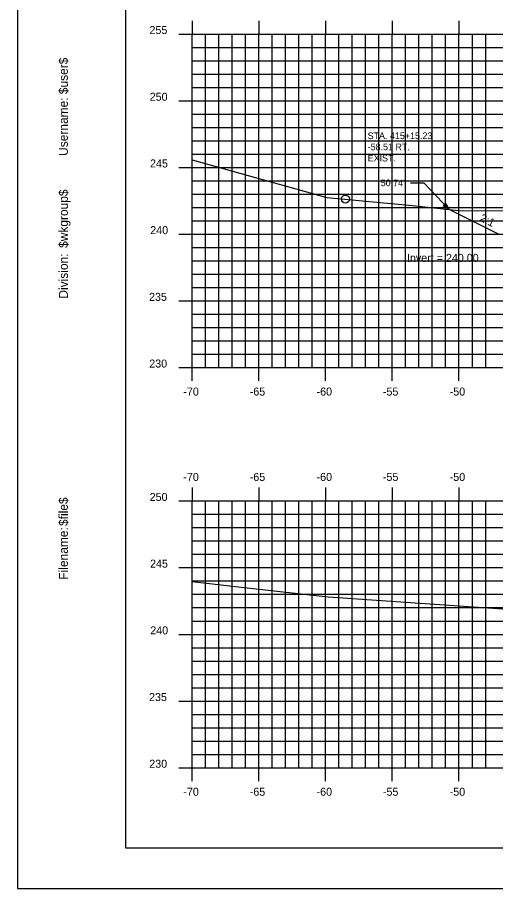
# Model space of a CAD drawing. Extents: x 1160718 to 1173142, y 616002 to 617630.
# Drawn here: x 1168327 to 1168362.8, y 616613.9 to 616679.2 of the extents above; entities that cross this region are included whole.
import ezdxf

# ---------------------------------------------------------------- set-up
doc = ezdxf.new("R2010")
doc.units = 0
for name, color, linetype in [('ANNOTATION', 7, 'Continuous'), ('BORDER', 7, 'Continuous'), ('D_Roadway_Centerline', 7, 'Continuous'), ('D_Roadway_Centerline_Text', 7, 'Continuous'), ('D_Text_Monospaced', 7, 'Continuous'), ('H_V ANNOTATION', 7, 'Continuous'), ('MAJOR', 7, 'Continuous'), ('MINOR', 7, 'Continuous'), ('PLOT BOUNDARY', 7, 'Continuous'), ('S_Drainage_Invert', 7, 'Continuous'), ('S_Roadway_Centerline', 7, 'Continuous')]:
    doc.layers.add(name, color=color, linetype=linetype)

msp = doc.modelspace()

# ---------------------------------------------------------------- linework, layer by layer
at = {"layer": 'ANNOTATION'}
for p in [(1168356.468, 616666.775), (1168359.354, 616664.781)]:
    msp.add_line(p, (1168357.468, 616666.775), dxfattribs=at)
msp.add_lwpolyline([(1168359.101, 616665.23), (1168359.354, 616664.781), (1168358.92, 616665.058)], close=True, dxfattribs=at)
at = {"layer": 'BORDER'}
for p, q in [((1168335.098, 616721.928), (1168335.098, 616616.928)), ((1168335.098, 616616.928), (1168495.098, 616616.928))]:
    msp.add_line(p, q, dxfattribs=at)
at = {"layer": 'D_Roadway_Centerline'}
msp.add_line((1168363.058, 616662.928), (1168359.354, 616664.781), dxfattribs=at)
at = {"layer": 'MAJOR'}
for p, q in [((1168340.098, 616678.93), (1168340.098, 616677.928)), ((1168345.098, 616678.93), (1168345.098, 616677.928)), ((1168350.098, 616678.93), (1168350.098, 616677.928)), ((1168355.098, 616678.93), (1168355.098, 616677.928)), ((1168360.098, 616678.93), (1168360.098, 616677.928)), ((1168339.096, 616677.928), (1168340.098, 616677.928)), ((1168340.098, 616677.928), (1168480.098, 616677.928)), ((1168340.098, 616652.928), (1168340.098, 616677.928)), ((1168340.098, 616652.928), (1168340.098, 616677.928)), ((1168340.098, 616677.928), (1168480.098, 616677.928)), ((1168345.098, 616652.928), (1168345.098, 616677.928)), ((1168350.098, 616652.928), (1168350.098, 616677.928)), ((1168355.098, 616652.928), (1168355.098, 616677.928)), ((1168360.098, 616652.928), (1168360.098, 616677.928)), ((1168339.096, 616672.928), (1168340.098, 616672.928)), ((1168340.098, 616672.928), (1168480.098, 616672.928)), ((1168339.096, 616667.928), (1168340.098, 616667.928)), ((1168340.098, 616667.928), (1168480.098, 616667.928)), ((1168339.096, 616662.928), (1168340.098, 616662.928)), ((1168340.098, 616662.928), (1168480.098, 616662.928)), ((1168339.096, 616657.928), (1168340.098, 616657.928)), ((1168340.098, 616657.928), (1168480.098, 616657.928)), ((1168339.096, 616652.928), (1168340.098, 616652.928)), ((1168340.098, 616652.928), (1168480.098, 616652.928)), ((1168340.098, 616652.928), (1168480.098, 616652.928)), ((1168340.098, 616651.926), (1168340.098, 616652.928)), ((1168345.098, 616651.926), (1168345.098, 616652.928)), ((1168350.098, 616651.926), (1168350.098, 616652.928)), ((1168355.098, 616651.926), (1168355.098, 616652.928)), ((1168360.098, 616651.926), (1168360.098, 616652.928)), ((1168340.098, 616643.93), (1168340.098, 616642.928)), ((1168345.098, 616643.93), (1168345.098, 616642.928)), ((1168350.098, 616643.93), (1168350.098, 616642.928)), ((1168355.098, 616643.93), (1168355.098, 616642.928)), ((1168360.098, 616643.93), (1168360.098, 616642.928)), ((1168339.096, 616642.928), (1168340.098, 616642.928)), ((1168340.098, 616642.928), (1168480.098, 616642.928)), ((1168340.098, 616622.928), (1168340.098, 616642.928)), ((1168340.098, 616622.928), (1168340.098, 616642.928)), ((1168340.098, 616642.928), (1168480.098, 616642.928)), ((1168345.098, 616622.928), (1168345.098, 616642.928)), ((1168350.098, 616622.928), (1168350.098, 616642.928)), ((1168355.098, 616622.928), (1168355.098, 616642.928)), ((1168360.098, 616622.928), (1168360.098, 616642.928)), ((1168339.096, 616637.928), (1168340.098, 616637.928)), ((1168340.098, 616637.928), (1168480.098, 616637.928)), ((1168339.096, 616632.928), (1168340.098, 616632.928)), ((1168340.098, 616632.928), (1168480.098, 616632.928)), ((1168339.096, 616627.928), (1168340.098, 616627.928)), ((1168340.098, 616627.928), (1168480.098, 616627.928)), ((1168339.096, 616622.928), (1168340.098, 616622.928)), ((1168340.098, 616622.928), (1168480.098, 616622.928)), ((1168340.098, 616622.928), (1168480.098, 616622.928)), ((1168340.098, 616621.926), (1168340.098, 616622.928)), ((1168345.098, 616621.926), (1168345.098, 616622.928)), ((1168350.098, 616621.926), (1168350.098, 616622.928)), ((1168355.098, 616621.926), (1168355.098, 616622.928)), ((1168360.098, 616621.926), (1168360.098, 616622.928))]:
    msp.add_line(p, q, dxfattribs=at)
at = {"layer": 'MINOR'}
for p, q in [((1168341.098, 616652.928), (1168341.098, 616677.928)), ((1168342.098, 616652.928), (1168342.098, 616677.928)), ((1168343.098, 616652.928), (1168343.098, 616677.928)), ((1168344.098, 616652.928), (1168344.098, 616677.928)), ((1168346.098, 616652.928), (1168346.098, 616677.928)), ((1168347.098, 616652.928), (1168347.098, 616677.928)), ((1168348.098, 616652.928), (1168348.098, 616677.928)), ((1168349.098, 616652.928), (1168349.098, 616677.928)), ((1168351.098, 616652.928), (1168351.098, 616677.928)), ((1168352.098, 616652.928), (1168352.098, 616677.928)), ((1168353.098, 616652.928), (1168353.098, 616677.928)), ((1168354.098, 616652.928), (1168354.098, 616677.928)), ((1168356.098, 616652.928), (1168356.098, 616677.928)), ((1168357.098, 616652.928), (1168357.098, 616677.928)), ((1168358.098, 616652.928), (1168358.098, 616677.928)), ((1168359.098, 616652.928), (1168359.098, 616677.928)), ((1168361.098, 616652.928), (1168361.098, 616677.928)), ((1168362.098, 616652.928), (1168362.098, 616677.928)), ((1168340.098, 616676.928), (1168480.098, 616676.928)), ((1168340.098, 616676.928), (1168341.1, 616676.928)), ((1168340.098, 616675.928), (1168480.098, 616675.928)), ((1168340.098, 616675.928), (1168341.1, 616675.928)), ((1168340.098, 616674.928), (1168480.098, 616674.928)), ((1168340.098, 616674.928), (1168341.1, 616674.928)), ((1168340.098, 616673.928), (1168480.098, 616673.928)), ((1168340.098, 616673.928), (1168341.1, 616673.928)), ((1168340.098, 616671.928), (1168480.098, 616671.928)), ((1168340.098, 616671.928), (1168341.1, 616671.928)), ((1168340.098, 616670.928), (1168480.098, 616670.928)), ((1168340.098, 616670.928), (1168341.1, 616670.928)), ((1168340.098, 616669.928), (1168480.098, 616669.928)), ((1168340.098, 616669.928), (1168341.1, 616669.928)), ((1168340.098, 616668.928), (1168480.098, 616668.928)), ((1168340.098, 616668.928), (1168341.1, 616668.928)), ((1168340.098, 616666.928), (1168480.098, 616666.928)), ((1168340.098, 616666.928), (1168341.1, 616666.928)), ((1168340.098, 616665.928), (1168480.098, 616665.928)), ((1168340.098, 616665.928), (1168341.1, 616665.928)), ((1168340.098, 616664.928), (1168480.098, 616664.928)), ((1168340.098, 616664.928), (1168341.1, 616664.928)), ((1168340.098, 616663.928), (1168480.098, 616663.928)), ((1168340.098, 616663.928), (1168341.1, 616663.928)), ((1168340.098, 616661.928), (1168480.098, 616661.928)), ((1168340.098, 616661.928), (1168341.1, 616661.928)), ((1168340.098, 616660.928), (1168480.098, 616660.928)), ((1168340.098, 616660.928), (1168341.1, 616660.928)), ((1168340.098, 616659.928), (1168480.098, 616659.928)), ((1168340.098, 616659.928), (1168341.1, 616659.928)), ((1168340.098, 616658.928), (1168480.098, 616658.928)), ((1168340.098, 616658.928), (1168341.1, 616658.928)), ((1168340.098, 616656.928), (1168480.098, 616656.928)), ((1168340.098, 616656.928), (1168341.1, 616656.928)), ((1168340.098, 616655.928), (1168480.098, 616655.928)), ((1168340.098, 616655.928), (1168341.1, 616655.928)), ((1168340.098, 616654.928), (1168480.098, 616654.928)), ((1168340.098, 616654.928), (1168341.1, 616654.928)), ((1168340.098, 616653.928), (1168480.098, 616653.928)), ((1168340.098, 616653.928), (1168341.1, 616653.928)), ((1168341.098, 616622.928), (1168341.098, 616642.928)), ((1168342.098, 616622.928), (1168342.098, 616642.928)), ((1168343.098, 616622.928), (1168343.098, 616642.928)), ((1168344.098, 616622.928), (1168344.098, 616642.928)), ((1168346.098, 616622.928), (1168346.098, 616642.928)), ((1168347.098, 616622.928), (1168347.098, 616642.928)), ((1168348.098, 616622.928), (1168348.098, 616642.928)), ((1168349.098, 616622.928), (1168349.098, 616642.928)), ((1168351.098, 616622.928), (1168351.098, 616642.928)), ((1168352.098, 616622.928), (1168352.098, 616642.928)), ((1168353.098, 616622.928), (1168353.098, 616642.928)), ((1168354.098, 616622.928), (1168354.098, 616642.928)), ((1168356.098, 616622.928), (1168356.098, 616642.928)), ((1168357.098, 616622.928), (1168357.098, 616642.928)), ((1168358.098, 616622.928), (1168358.098, 616642.928)), ((1168359.098, 616622.928), (1168359.098, 616642.928)), ((1168361.098, 616622.928), (1168361.098, 616642.928)), ((1168362.098, 616622.928), (1168362.098, 616642.928)), ((1168340.098, 616641.928), (1168480.098, 616641.928)), ((1168340.098, 616641.928), (1168341.1, 616641.928)), ((1168340.098, 616640.928), (1168480.098, 616640.928)), ((1168340.098, 616640.928), (1168341.1, 616640.928)), ((1168340.098, 616639.928), (1168480.098, 616639.928)), ((1168340.098, 616639.928), (1168341.1, 616639.928)), ((1168340.098, 616638.928), (1168480.098, 616638.928)), ((1168340.098, 616638.928), (1168341.1, 616638.928)), ((1168340.098, 616636.928), (1168480.098, 616636.928)), ((1168340.098, 616636.928), (1168341.1, 616636.928)), ((1168340.098, 616635.928), (1168480.098, 616635.928)), ((1168340.098, 616635.928), (1168341.1, 616635.928)), ((1168340.098, 616634.928), (1168480.098, 616634.928)), ((1168340.098, 616634.928), (1168341.1, 616634.928)), ((1168340.098, 616633.928), (1168480.098, 616633.928)), ((1168340.098, 616633.928), (1168341.1, 616633.928)), ((1168340.098, 616631.928), (1168480.098, 616631.928)), ((1168340.098, 616631.928), (1168341.1, 616631.928)), ((1168340.098, 616630.928), (1168480.098, 616630.928)), ((1168340.098, 616630.928), (1168341.1, 616630.928)), ((1168340.098, 616629.928), (1168480.098, 616629.928)), ((1168340.098, 616629.928), (1168341.1, 616629.928)), ((1168340.098, 616628.928), (1168480.098, 616628.928)), ((1168340.098, 616628.928), (1168341.1, 616628.928)), ((1168340.098, 616626.928), (1168480.098, 616626.928)), ((1168340.098, 616626.928), (1168341.1, 616626.928)), ((1168340.098, 616625.928), (1168480.098, 616625.928)), ((1168340.098, 616625.928), (1168341.1, 616625.928)), ((1168340.098, 616624.928), (1168480.098, 616624.928)), ((1168340.098, 616624.928), (1168341.1, 616624.928)), ((1168340.098, 616623.928), (1168480.098, 616623.928)), ((1168340.098, 616623.928), (1168341.1, 616623.928))]:
    msp.add_line(p, q, dxfattribs=at)
at = {"layer": 'PLOT BOUNDARY'}
msp.add_lwpolyline([(1168327.005, 616613.869), (1168497.005, 616613.869), (1168497.005, 616723.869), (1168327.005, 616723.869)], close=True, dxfattribs=at)
at = {"layer": 'S_Drainage_Invert'}
msp.add_circle((1168351.586, 616665.555), 0.3, dxfattribs=at)
at = {"layer": 'S_Roadway_Centerline'}
for points in [[(1168340.098, 616668.5), (1168350.181, 616665.674), (1168356.622, 616665.086), (1168360.054, 616664.702), (1168374.336, 616664.61), (1168382.022, 616664.28), (1168394.001, 616663.898), (1168398.62, 616663.661), (1168415.446, 616662.834), (1168421.656, 616662.727), (1168444.835, 616661.601), (1168447.959, 616661.469), (1168449.168, 616661.376), (1168458.796, 616660.448), (1168477.666, 616667.244), (1168479.919, 616667.856), (1168480.092, 616667.955), (1168480.098, 616667.958)], [(1168340.098, 616636.89), (1168343.991, 616636.447), (1168350.292, 616635.73), (1168364.088, 616634.79), (1168377.528, 616633.797), (1168391.092, 616632.876), (1168395.701, 616632.635), (1168418.663, 616631.509), (1168420.853, 616631.472), (1168421.56, 616631.438), (1168444.373, 616630.484), (1168453.119, 616629.816), (1168454.384, 616629.694), (1168456.886, 616630.595), (1168480.098, 616636.905)]]:
    msp.add_lwpolyline(points, dxfattribs=at)

# ---------------------------------------------------------------- texts
at = {"layer": 'ANNOTATION'}
msp.add_text("50.74'", height=0.5, dxfattribs=at).set_placement((1168354.231, 616666.525))
msp.add_text('2:1', height=0.6, rotation=333.43495, dxfattribs=at).set_placement((1168361.601, 616663.952))
at = {"layer": 'BORDER'}
for s, p in [('$user$', (1168330.783, 616673.42)), ('Username:', (1168330.783, 616668.796)), ('$wkgroup$', (1168330.783, 616661.898)), ('Division:', (1168330.783, 616658.095)), ('$file$', (1168330.783, 616641.054)), ('Filename:', (1168330.783, 616637.027))]:
    msp.add_text(s, height=0.6696, rotation=90, dxfattribs=at).set_placement(p)
at = {"layer": 'D_Roadway_Centerline_Text'}
msp.add_text('Invert = 240.00', height=0.6, dxfattribs=at).set_placement((1168356.199, 616660.849))
at = {"layer": 'D_Text_Monospaced'}
for s, height, p in [('STA. 415+15.23', 0.49998, (1168353.253, 616670.053)), ('-58.51 RT.', 0.5, (1168353.253, 616669.219)), ('EXIST. ', 0.5, (1168353.253, 616668.379))]:
    msp.add_text(s, height=height, dxfattribs=at).set_placement(p)
at = {"layer": 'H_V ANNOTATION'}
for s, p in [('255', (1168336.901, 616677.928)), ('250', (1168336.917, 616672.928)), ('245', (1168336.944, 616667.928)), ('240', (1168336.96, 616662.928)), ('235', (1168336.869, 616657.928)), ('230', (1168336.885, 616652.928)), ('-70', (1168339.44, 616650.828)), ('-65', (1168344.416, 616650.828)), ('-60', (1168349.424, 616650.828)), ('-55', (1168354.394, 616650.828)), ('-50', (1168359.402, 616650.828)), ('-70', (1168339.44, 616644.428)), ('-65', (1168344.416, 616644.428)), ('-60', (1168349.424, 616644.428)), ('-55', (1168354.394, 616644.428)), ('-50', (1168359.402, 616644.428)), ('250', (1168336.917, 616642.928)), ('245', (1168336.944, 616637.928)), ('240', (1168336.96, 616632.928)), ('235', (1168336.869, 616627.928)), ('230', (1168336.885, 616622.928)), ('-70', (1168339.44, 616620.828)), ('-65', (1168344.416, 616620.828)), ('-60', (1168349.424, 616620.828)), ('-55', (1168354.394, 616620.828)), ('-50', (1168359.402, 616620.828))]:
    msp.add_text(s, height=0.6, dxfattribs=at).set_placement(p)

doc.saveas('drawing.dxf')
